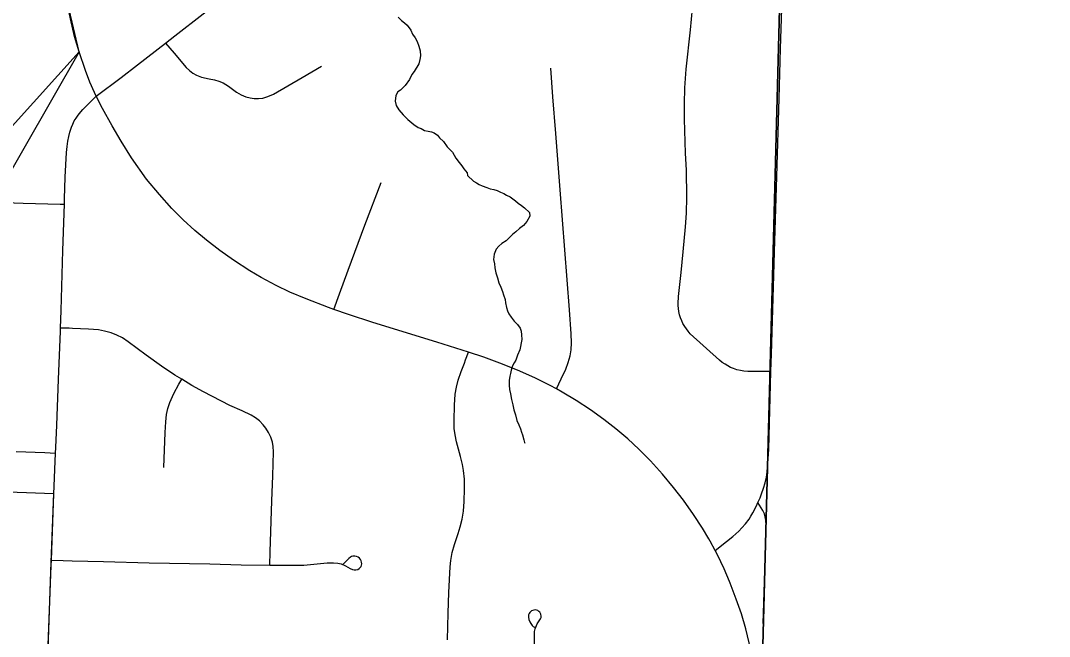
# Model space of a CAD drawing. Extents: x 0 to 34, y 0 to 22.
# Drawn here: x 5.883 to 6.597, y 16.879 to 17.306 of the extents above; entities that cross this region are included whole.
import ezdxf

# ---------------------------------------------------------------- set-up
doc = ezdxf.new("R2010")
doc.units = 0
for name, color, linetype in [('Default', 7, 'Continuous'), ('GM_X_City_Street', 7, 'Continuous'), ('GM_X_County_Road', 7, 'Continuous'), ('GM_X_Minor_River', 7, 'Continuous'), ('GM_X_Section', 7, 'Continuous'), ('GM_X_State_Route', 7, 'Continuous'), ('GM_X_Township_Road', 7, 'Continuous'), ('SH_Data', 7, 'Continuous'), ('SH_Text', 7, 'Continuous')]:
    doc.layers.add(name, color=color, linetype=linetype)

msp = doc.modelspace()

# ---------------------------------------------------------------- linework, layer by layer
at = {"layer": 'Default'}
msp.add_lwpolyline([(5.38506, 16.9971), (5.90615, 16.978), (5.90436, 16.93048), (5.89943, 16.78958), (5.89487, 16.64739), (6.14305, 16.64283), (6.13769, 16.39147), (6.38702, 16.38807), (6.37183, 15.73038)], dxfattribs=at)
at = {"layer": 'GM_X_City_Street'}
for points in [[(6.40394, 17.0625), (6.39728, 17.06255), (6.38799, 17.06263), (6.38523, 17.06289), (6.38273, 17.06325), (6.38034, 17.06382), (6.378, 17.0646), (6.37586, 17.06548), (6.37404, 17.0665), (6.37212, 17.06767), (6.37019, 17.06886), (6.36821, 17.07042), (6.34796, 17.08877), (6.34645, 17.09059), (6.3453, 17.09221), (6.3442, 17.09387), (6.3429, 17.09596), (6.34212, 17.09772), (6.34123, 17.09991), (6.3405, 17.10193), (6.34003, 17.10412), (6.33976, 17.10622), (6.33956, 17.10828), (6.33954, 17.10983), (6.3398, 17.11471), (6.34167, 17.13136), (6.34311, 17.1456), (6.34473, 17.16298), (6.34531, 17.17232), (6.34551, 17.18354), (6.3453, 17.20223), (6.3447, 17.21405), (6.34389, 17.23763), (6.34398, 17.24818), (6.34428, 17.25933), (6.34516, 17.27233), (6.348, 17.29953), (6.34946, 17.31439)], [(6.36512, 16.93852), (6.37318, 16.94476), (6.37756, 16.94814), (6.3816, 16.95189), (6.38382, 16.95417), (6.38626, 16.95694), (6.38871, 16.96021), (6.38997, 16.96221), (6.39125, 16.96451), (6.39385, 16.96939), (6.3949, 16.97175), (6.39634, 16.97501), (6.39743, 16.97773), (6.39887, 16.98169), (6.39987, 16.9854), (6.40081, 16.98942), (6.40138, 16.99294), (6.40185, 16.99887), (6.40243, 17.00877), (6.40394, 17.0625), (6.40429, 17.07467), (6.40568, 17.12131), (6.40642, 17.14555), (6.40811, 17.19777), (6.40968, 17.25186), (6.41056, 17.2867), (6.41153, 17.31404)], [(5.98388, 17.2904), (5.98982, 17.28342), (5.9983, 17.27345), (6.00046, 17.27134), (6.0028, 17.26951), (6.00536, 17.26803), (6.00873, 17.26673), (6.01409, 17.26558), (6.0178, 17.26485), (6.02089, 17.264), (6.02387, 17.26277), (6.02767, 17.26041), (6.0332, 17.25638), (6.03633, 17.25453), (6.03963, 17.25311), (6.04251, 17.25231), (6.04547, 17.25187), (6.04845, 17.25183), (6.0514, 17.25222), (6.05483, 17.25324), (6.05868, 17.255), (6.07867, 17.26638), (6.09209, 17.27426)], [(6.25511, 17.05053), (6.2584, 17.05752), (6.26157, 17.06425), (6.26328, 17.06883), (6.26455, 17.07354), (6.26526, 17.07774), (6.26558, 17.08259), (6.26538, 17.08874), (6.26423, 17.10547), (6.25778, 17.18858), (6.25465, 17.22763), (6.25258, 17.25306), (6.25127, 17.27291)], [(6.10061, 17.10565), (6.10455, 17.11648), (6.1105, 17.13279), (6.12218, 17.16418), (6.13339, 17.19374)], [(5.85336, 17.18057), (5.88516, 17.17946), (5.91071, 17.17874), (5.91369, 17.17865)], [(6.05624, 16.92823), (6.05653, 16.9375), (6.05764, 16.97292), (6.05827, 16.99028), (6.0588, 17.00701), (6.05856, 17.01062), (6.05799, 17.01355), (6.05688, 17.01699), (6.0554, 17.0203), (6.05354, 17.02339), (6.05169, 17.02574), (6.04914, 17.02829), (6.04629, 17.03052), (6.04321, 17.0324), (6.03708, 17.03525), (6.02855, 17.03908), (6.01025, 17.04843), (6.00207, 17.05296), (5.99514, 17.05723), (5.9904, 17.06014), (5.98104, 17.06634), (5.97036, 17.0739), (5.95802, 17.08326), (5.95392, 17.08591), (5.95012, 17.08783), (5.94616, 17.08935), (5.94146, 17.09065), (5.93726, 17.09143), (5.93053, 17.092), (5.91939, 17.09251), (5.91691, 17.09258), (5.911, 17.09273)], [(6.1795, 16.87661), (6.18007, 16.89502), (6.1805, 16.90927), (6.18127, 16.92722), (6.18176, 16.93159), (6.1828, 16.93713), (6.18427, 16.9426), (6.18683, 16.95028), (6.18831, 16.95497), (6.18964, 16.96031), (6.19053, 16.96576), (6.19114, 16.97251), (6.19137, 16.98115), (6.1912, 16.98791), (6.1906, 16.99401), (6.18989, 16.99823), (6.1886, 17.0036), (6.18568, 17.01373), (6.18473, 17.01868), (6.18421, 17.02306), (6.18406, 17.02871), (6.18431, 17.03932), (6.18493, 17.04682), (6.18574, 17.0518), (6.18699, 17.05669), (6.18902, 17.06262), (6.19125, 17.0684), (6.19207, 17.07069), (6.19398, 17.07596)], [(5.98268, 16.99607), (5.98353, 17.02034), (5.98398, 17.0278), (5.98464, 17.03273), (5.98559, 17.03697), (5.98694, 17.04111), (5.98962, 17.04741), (5.99318, 17.05374), (5.99514, 17.05723)], [(5.88014, 17.00714), (5.90002, 17.00637), (5.9075, 17.00608)], [(6.39861, 16.88792), (6.40012, 16.93841), (6.40052, 16.95581), (6.40037, 16.95958), (6.40001, 16.96194), (6.39936, 16.96394), (6.39823, 16.96621), (6.3949, 16.97175)], [(5.90467, 16.93183), (5.91279, 16.93155), (5.919, 16.93132), (5.94074, 16.93077), (5.97242, 16.92998), (6.01467, 16.92924), (6.03641, 16.92859), (6.05624, 16.92823), (6.05753, 16.92821), (6.07493, 16.92821), (6.0799, 16.92838), (6.096, 16.92983), (6.10033, 16.93004), (6.10341, 16.92979), (6.10582, 16.92918), (6.10867, 16.92796), (6.11188, 16.92605), (6.11356, 16.92527), (6.11478, 16.92504), (6.11602, 16.9251), (6.11722, 16.92542), (6.11832, 16.926), (6.11921, 16.92685), (6.11956, 16.92739), (6.11998, 16.92915), (6.11985, 16.93039), (6.1196, 16.93136), (6.11921, 16.93214), (6.11848, 16.93314), (6.11753, 16.93393), (6.11639, 16.93442), (6.11517, 16.93461), (6.11394, 16.93446), (6.11302, 16.93424), (6.11221, 16.93376), (6.11115, 16.93294), (6.11025, 16.93218), (6.10714, 16.92911)], [(6.23997, 16.86975), (6.23985, 16.88101), (6.23991, 16.88229), (6.24029, 16.88426), (6.24077, 16.88543), (6.24184, 16.88759), (6.24405, 16.89112), (6.24442, 16.89206), (6.2445, 16.893), (6.24418, 16.89436), (6.24351, 16.89568), (6.24295, 16.89627), (6.24219, 16.89683), (6.24128, 16.89721), (6.24031, 16.89732), (6.23932, 16.89719), (6.23788, 16.89655), (6.23668, 16.89553), (6.23614, 16.89474), (6.23581, 16.89381), (6.23574, 16.89228), (6.23606, 16.89066), (6.23669, 16.8891), (6.23733, 16.88796), (6.23834, 16.88658), (6.23904, 16.88585), (6.24023, 16.8851)]]:
    msp.add_lwpolyline(points, dxfattribs=at)
at = {"layer": 'GM_X_County_Road'}
for points in [[(5.98388, 17.2904), (5.99035, 17.29543), (6.01007, 17.31063), (6.02436, 17.32164), (6.03685, 17.33081)], [(5.93582, 17.25355), (5.95301, 17.26643), (5.96435, 17.27516), (5.98388, 17.2904)]]:
    msp.add_lwpolyline(points, dxfattribs=at)
at = {"layer": 'GM_X_Minor_River'}
for points in [[(6.14532, 17.30829), (6.14754, 17.30595), (6.14977, 17.30436), (6.15162, 17.30279), (6.15418, 17.29929), (6.15524, 17.2966), (6.15706, 17.29389), (6.15851, 17.29156), (6.15955, 17.28811), (6.1606, 17.28504), (6.16088, 17.28161), (6.16043, 17.27896), (6.15958, 17.27594), (6.15639, 17.27071), (6.15481, 17.26848), (6.15319, 17.2651), (6.15003, 17.26101), (6.1469, 17.25768), (6.14497, 17.25659), (6.14375, 17.25397), (6.14326, 17.25018), (6.14393, 17.24711), (6.14574, 17.24402), (6.14868, 17.24052), (6.15201, 17.23738), (6.15608, 17.23384), (6.15906, 17.23185), (6.16132, 17.23102), (6.16356, 17.22982), (6.16621, 17.22936), (6.16847, 17.22892), (6.17035, 17.2281), (6.17258, 17.22652), (6.17404, 17.22458), (6.17664, 17.22222), (6.17918, 17.21834), (6.18288, 17.21482), (6.18541, 17.21056), (6.1876, 17.20746), (6.18943, 17.20512), (6.1909, 17.20318), (6.1931, 17.20045), (6.19342, 17.19854), (6.19748, 17.19463), (6.19973, 17.19342), (6.2016, 17.19223), (6.20347, 17.19141), (6.20685, 17.19017), (6.20911, 17.18935)], [(6.20911, 17.18935), (6.21175, 17.18889), (6.21401, 17.18807), (6.21625, 17.18686), (6.21851, 17.18604), (6.22037, 17.18484), (6.223, 17.18363), (6.22486, 17.18243), (6.22671, 17.18086), (6.22857, 17.17928), (6.2308, 17.1777), (6.23303, 17.17611), (6.23636, 17.17297), (6.23666, 17.1703), (6.23466, 17.16656), (6.2323, 17.16396), (6.22958, 17.16176), (6.22685, 17.15956), (6.22452, 17.15773), (6.22256, 17.1555), (6.22021, 17.15329), (6.21712, 17.15147), (6.21517, 17.14963), (6.21321, 17.1474), (6.21197, 17.14402), (6.21148, 17.14023), (6.21215, 17.13717), (6.21245, 17.1345), (6.21311, 17.13106), (6.21415, 17.1276), (6.21519, 17.12415), (6.21662, 17.12107), (6.21768, 17.118), (6.21837, 17.1157), (6.21942, 17.11262), (6.21973, 17.11033), (6.22039, 17.10689), (6.22108, 17.10459), (6.22217, 17.10266), (6.22362, 17.10034), (6.22582, 17.09761), (6.22803, 17.09527), (6.22985, 17.09255), (6.23055, 17.09063), (6.23086, 17.08796), (6.23115, 17.08491), (6.2298, 17.07772), (6.22817, 17.07397), (6.22693, 17.07058), (6.22574, 17.06872), (6.22454, 17.06647), (6.22369, 17.06345), (6.22324, 17.06118), (6.22281, 17.05929), (6.22234, 17.05627), (6.22225, 17.05323), (6.22255, 17.05018), (6.22322, 17.04712), (6.22386, 17.04329), (6.22489, 17.03946), (6.22555, 17.03602), (6.22659, 17.03257), (6.22762, 17.02874), (6.22905, 17.02565), (6.23011, 17.02296), (6.2308, 17.02066), (6.23151, 17.01874), (6.23255, 17.01529), (6.23287, 17.01338), (6.23324, 17.01299)]]:
    msp.add_lwpolyline(points, dxfattribs=at)
at = {"layer": 'GM_X_Section'}
for points in [[(5.41251, 17.40958), (6.41184, 17.39355), (6.38559, 16.38675), (5.38574, 16.41038)], [(6.41184, 17.39355), (7.41005, 17.37616), (7.38494, 16.36973), (6.38559, 16.38675)]]:
    msp.add_lwpolyline(points, close=True, dxfattribs=at)
at = {"layer": 'GM_X_State_Route'}
for points in [[(6.36077, 16.94652), (6.35633, 16.95405), (6.3502, 16.96355), (6.34333, 16.9733), (6.33643, 16.98225), (6.32878, 16.9914), (6.32033, 17.00069), (6.31236, 17.00872), (6.30452, 17.01597), (6.29636, 17.02288), (6.28791, 17.02942), (6.27872, 17.03599), (6.26876, 17.04254), (6.25908, 17.04839), (6.25511, 17.05053), (6.25078, 17.05287), (6.24009, 17.05814), (6.22808, 17.06351), (6.21588, 17.06847), (6.20468, 17.0725), (6.19398, 17.07596), (6.1721, 17.08304), (6.12775, 17.09669), (6.11094, 17.10212), (6.10061, 17.10565), (6.09699, 17.10689), (6.08144, 17.11294), (6.07009, 17.11774), (6.06065, 17.12223), (6.05034, 17.12769), (6.0424, 17.13236), (6.03104, 17.13974), (6.02148, 17.14647), (6.01221, 17.15361), (6.0042, 17.16031), (5.99606, 17.16778), (5.98831, 17.17567), (5.97958, 17.18524), (5.97065, 17.196), (5.96036, 17.2108), (5.95306, 17.22233), (5.94677, 17.23301), (5.94019, 17.24497), (5.93582, 17.25355), (5.93458, 17.25599), (5.93129, 17.26328), (5.92825, 17.27134), (5.92392, 17.28426), (5.92078, 17.29495), (5.91831, 17.30501), (5.91656, 17.3137)], [(6.39582, 16.73024), (6.39626, 16.76267), (6.39636, 16.79315), (6.39623, 16.8103), (6.39552, 16.82652), (6.3947, 16.83823), (6.39307, 16.8504), (6.39097, 16.86396), (6.38888, 16.8745), (6.38644, 16.88423), (6.38354, 16.89454), (6.3798, 16.9048), (6.37554, 16.91593), (6.37506, 16.91709), (6.37137, 16.92575), (6.36678, 16.93541), (6.36512, 16.93852), (6.36175, 16.94485), (6.36077, 16.94652)]]:
    msp.add_lwpolyline(points, dxfattribs=at)
at = {"layer": 'GM_X_Township_Road'}
msp.add_line((5.90638, 16.97745), (5.9075, 17.00608), dxfattribs=at)
for points in [[(5.91864, 17.23201), (5.91959, 17.23414), (5.9206, 17.23635), (5.9218, 17.23825), (5.92319, 17.24034), (5.92503, 17.24275), (5.92661, 17.24433), (5.93582, 17.25355)], [(5.91369, 17.17865), (5.91382, 17.18244), (5.91432, 17.19736), (5.91523, 17.21451), (5.91565, 17.21865), (5.9161, 17.22229), (5.91671, 17.22549), (5.91752, 17.22858), (5.91864, 17.23201)], [(5.911, 17.09273), (5.91146, 17.10485), (5.91269, 17.14644), (5.91369, 17.17865)], [(5.9075, 17.00608), (5.90766, 17.00992), (5.9085, 17.02542), (5.90962, 17.05707), (5.91092, 17.09058), (5.911, 17.09273)], [(5.90467, 16.93183), (5.90521, 16.94539), (5.90638, 16.97745)], [(5.89966, 16.78902), (5.90028, 16.80905), (5.9014, 16.8429), (5.90313, 16.89113), (5.90451, 16.92802), (5.90467, 16.93183)]]:
    msp.add_lwpolyline(points, dxfattribs=at)
at = {"layer": 'SH_Data'}
msp.add_lwpolyline([(5.92392, 17.28426), (5.91618, 17.31746), (5.91283, 17.35159), (5.91401, 17.39694), (5.92023, 17.42979), (5.93202, 17.46601)], dxfattribs=at)
at = {"layer": 'SH_Text'}
msp.add_lwpolyline([(5.5054, 16.82046), (5.92392, 17.28426), (5.60206, 16.72266)], dxfattribs=at)

doc.saveas('drawing.dxf')
